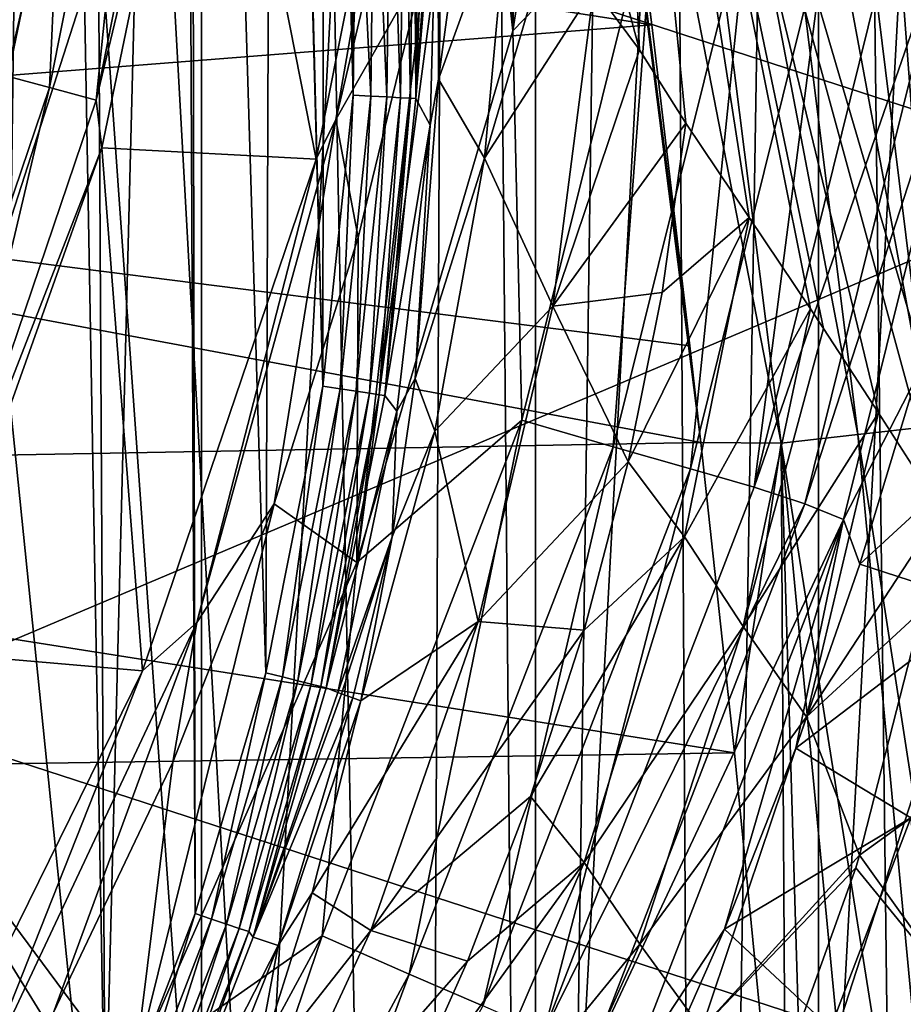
# Model space of a CAD drawing. Header units: metres. Extents: x -25 to 25, y -125 to 22.
# Tile 518 of 552: x 11.62 to 14.4, y -6.02 to -2.93. Entities that reach past the tile are written whole.
import ezdxf

# ---------------------------------------------------------------- set-up
doc = ezdxf.new("R2010")
doc.units = ezdxf.units.M
doc.layers.add('solid_500465_01', color=7, linetype='CONTINUOUS')

msp = doc.modelspace()

# ---------------------------------------------------------------- linework, layer by layer
at = {"layer": 'solid_500465_01'}
for points in [[(11.983196, -0.624809, 3.5), (12.879982, -16.783587, 3.5), (12.320313, 12.226605, 3.5)], [(12.879982, -16.783587, 3.5), (13.007623, 11.486739, 3.5), (12.320313, 12.226605, 3.5)], [(11.003768, 11.614504), (12.193102, 10.359685), (11.003768, -11.614504)], [(12.879982, -16.783587, 3.5), (13.249428, -15.232667, 3.5), (13.007623, 11.486739, 3.5)], [(13.249428, -15.232667, 3.5), (13.616321, 10.756737, 3.5), (13.007623, 11.486739, 3.5)], [(13.249428, -15.232667, 3.5), (13.763131, -13.738783, 3.5), (13.616321, 10.756737, 3.5)], [(13.763131, -13.738783, 3.5), (14.155188, 10.040597, 3.5), (13.616321, 10.756737, 3.5)], [(12.193102, 10.359685), (12.193102, -10.359685), (11.003768, -11.614504)], [(12.193102, 10.359685), (13.243505, 8.977237), (12.193102, -10.359685)], [(13.763131, -13.738783, 3.5), (14.424618, -12.295047, 3.5), (14.155188, 10.040597, 3.5)], [(14.424618, -12.295047, 3.5), (14.629201, 9.341333, 3.5), (14.155188, 10.040597, 3.5)], [(13.243505, 8.977237), (13.243505, -8.977237), (12.193102, -10.359685)], [(13.243505, 8.977237), (14.134912, 7.496452), (13.243505, -8.977237)], [(14.134912, 7.496452), (14.134912, -7.496452), (13.243505, -8.977237)], [(14.134912, 7.496452), (14.863877, 5.920162), (14.134912, -7.496452)], [(14.863877, 5.920162), (14.863877, -5.920162), (14.134912, -7.496452)], [(11.545561, -7.184753, 45), (11.69577, 4.327235, 45), (11.488016, 4.835135, 45)], [(11.545561, -7.184753, 45), (11.889472, -6.475358, 45), (11.69577, 4.327235, 45)], [(11.889472, -6.475358, 45), (11.832277, 3.956644, 45), (11.69577, 4.327235, 45)], [(11.889472, -6.475358, 45), (12.130466, 3.001877, 45), (11.832277, 3.956644, 45)], [(11.889472, -6.475358, 45), (12.173212, -5.737912, 45), (12.130466, 3.001877, 45)], [(12.173212, -5.737912, 45), (12.154638, 2.912107, 45), (12.130466, 3.001877, 45)], [(12.394972, -4.980137, 45), (12.418967, 1.692904, 45), (12.154638, 2.912107, 45)], [(12.173212, -5.737912, 45), (12.394972, -4.980137, 45), (12.154638, 2.912107, 45)], [(13.312747, 2.251854, 43.296837), (13.443379, -1.23502, 43.296837), (13.172638, -2.960141, 43.296837)], [(13.196589, 0, 43.296837), (13.312747, 2.251854, 43.296837), (13.172638, -2.960141, 43.296837)], [(12.394972, -4.980137, 45), (12.57498, -4.078524, 45), (12.418967, 1.692904, 45)], [(12.57498, -4.078524, 45), (12.42658, 1.647831, 45), (12.418967, 1.692904, 45)], [(12.57498, -4.078524, 45), (12.579818, 0.273863, 45), (12.42658, 1.647831, 45)], [(12.57498, -4.078524, 45), (12.670465, -3.162203, 45), (12.579818, 0.273863, 45)], [(12.670465, -3.162203, 45), (12.593438, -0.000086, 45), (12.579818, 0.273863, 45)], [(12.670465, -3.162203, 45), (12.605893, -0.273743, 45), (12.593438, -0.000086, 45)], [(13.150841, -0.941361, 43.296837), (13.196589, 0, 43.296837), (13.172638, -2.960141, 43.296837)], [(12.670465, -3.162203, 45), (12.60778, -0.318001, 45), (12.605893, -0.273743, 45)], [(12.670465, -3.162203, 45), (12.609601, -0.362716, 45), (12.60778, -0.318001, 45)], [(15.01155, -4.144168, 31.904179), (14.398136, -0.348982, 32.101845), (14.541576, -0.325629, 31.8892)], [(12.670465, -3.162203, 45), (12.610953, -0.397132, 45), (12.609601, -0.362716, 45)], [(13.571164, -3.019835, 42.691723), (13.449182, -0.541149, 42.69989), (12.854806, -0.353125, 44.601257)], [(13.427866, -2.826328, 43.06039), (13.571164, -3.019835, 42.691723), (12.854806, -0.353125, 44.601257)], [(14.866213, -4.161043, 32.109669), (14.220705, -0.376596, 32.286507), (14.398136, -0.348982, 32.101845)], [(15.01155, -4.144168, 31.904179), (14.866213, -4.161043, 32.109669), (14.398136, -0.348982, 32.101845)], [(12.670465, -3.162203, 45), (12.644838, -1.278927, 45), (12.610953, -0.397132, 45)], [(14.688702, -4.181439, 32.287735), (14.014528, -0.407767, 32.437752), (14.220705, -0.376596, 32.286507)], [(14.866213, -4.161043, 32.109669), (14.688702, -4.181439, 32.287735), (14.220705, -0.376596, 32.286507)], [(14.484036, -4.204781, 32.433338), (13.785704, -0.441703, 32.551113), (14.014528, -0.407767, 32.437752)], [(14.688702, -4.181439, 32.287735), (14.484036, -4.204781, 32.433338), (14.014528, -0.407767, 32.437752)], [(14.258006, -4.230408, 32.542366), (13.541, -0.477543, 32.623257), (13.785704, -0.441703, 32.551113)], [(14.484036, -4.204781, 32.433338), (14.258006, -4.230408, 32.542366), (13.785704, -0.441703, 32.551113)], [(14.017002, -4.257595, 32.611732), (13.287652, -0.514378, 32.65205), (13.541, -0.477543, 32.623257)], [(14.258006, -4.230408, 32.542366), (14.017002, -4.257595, 32.611732), (13.541, -0.477543, 32.623257)], [(13.287652, -0.514378, 32.65205), (13.764487, -4.255677, 32.639565), (13.729918, -3.950936, 32.640469)], [(14.017002, -4.257595, 32.611732), (13.764487, -4.255677, 32.639565), (13.287652, -0.514378, 32.65205)], [(13.287652, -0.514378, 32.65205), (13.729918, -3.950936, 32.640469), (13.610062, -2.941429, 32.643608)], [(13.287652, -0.514378, 32.65205), (13.610062, -2.941429, 32.643608), (13.509012, -2.13971, 32.646255)], [(13.449182, -0.541149, 42.69989), (14.52132, -4.470275, 40.700783), (14.495533, -4.107884, 40.71426)], [(14.32387, -4.161845, 41.066219), (14.52132, -4.470275, 40.700783), (13.449182, -0.541149, 42.69989)], [(13.449182, -0.541149, 42.69989), (14.495533, -4.107884, 40.71426), (14.38978, -2.702321, 40.771397)], [(14.149998, -3.897236, 41.406319), (14.32387, -4.161845, 41.066219), (13.449182, -0.541149, 42.69989)], [(14.108948, -3.835072, 41.489304), (14.149998, -3.897236, 41.406319), (13.449182, -0.541149, 42.69989)], [(13.916351, -3.547115, 41.894085), (14.108948, -3.835072, 41.489304), (13.449182, -0.541149, 42.69989)], [(13.716849, -3.250342, 42.343105), (13.916351, -3.547115, 41.894085), (13.449182, -0.541149, 42.69989)], [(13.571164, -3.019835, 42.691723), (13.716849, -3.250342, 42.343105), (13.449182, -0.541149, 42.69989)], [(11.983196, -0.624809, 3.5), (11.828755, -2.014678, 3.5), (12.879982, -16.783587, 3.5)], [(13.05045, -1.856901, 43.296837), (13.150841, -0.941361, 43.296837), (13.172638, -2.960141, 43.296837)], [(12.568188, -1.059312, 94.196999), (11.961834, -2.404191, 94.245399), (15.065192, -3.412533, 93.623566)], [(13.452228, -1.150046, 94.042709), (12.568188, -1.059312, 94.196999), (15.065192, -3.412533, 93.623566)], [(14.698791, -1.278006, 93.808205), (13.452228, -1.150046, 94.042709), (15.065192, -3.412533, 93.623566)], [(13.621581, -2.496888, 43.33511), (13.172638, -2.960141, 43.296837), (13.443379, -1.23502, 43.296837)], [(12.670465, -3.162203, 45), (12.678239, -2.166531, 45), (12.644838, -1.278927, 45)], [(7.955161, -4.070229, 94.722885), (11.961834, -2.404191, 94.245399), (8.818165, -1.382751, 94.724113)], [(11.785299, -1.551564, 82.562675), (11.481955, -3.07658, 82.562675), (11.471619, -1.510267, 82.873245)], [(10.887995, -1.565738, 47), (10.554293, -3.099452, 47), (11.888147, -1.634571, 47)], [(11.713964, -3.138747, 82.190041), (11.481955, -3.07658, 82.562675), (11.785299, -1.551564, 82.562675)], [(12.023438, -1.582916, 82.190041), (11.713964, -3.138747, 82.190041), (11.785299, -1.551564, 82.562675)], [(11.860975, -3.178139, 81.773636), (11.713964, -3.138747, 82.190041), (12.023438, -1.582916, 82.190041)], [(12.174334, -1.602781, 81.773636), (11.860975, -3.178139, 81.773636), (12.023438, -1.582916, 82.190041)], [(12.174334, -1.602781, 81.773636), (12.221204, -1.679751, 81.334381), (11.860975, -3.178139, 81.773636)], [(9.238924, -1.732706, 45), (11.888147, -1.634571, 45), (11.554793, -3.238153, 45)], [(10.554293, -3.099452, 47), (11.554793, -3.238153, 47), (11.888147, -1.634571, 47)], [(11.888147, -1.634571, 45), (11.888147, -1.634571, 47), (11.554793, -3.238153, 47)], [(11.888147, -1.634571, 45), (11.554793, -3.238153, 47), (11.554793, -3.238153, 45)], [(12.615368, -3.239076, 43.394829), (12.994409, -1.641576, 43.323002), (12.895417, -2.746621, 43.296837)], [(12.615368, -3.239076, 43.394829), (12.885431, -1.696397, 43.493347), (12.994409, -1.641576, 43.323002)], [(11.860975, -3.178139, 81.773636), (12.221204, -1.679751, 81.334381), (11.878652, -3.328215, 81.334381)], [(11.878652, -3.328215, 81.334381), (12.221204, -1.679751, 81.334381), (12.553771, -3.363768, 43.493347)], [(12.221204, -1.679751, 81.334381), (12.885431, -1.696397, 43.493347), (12.553771, -3.363768, 43.493347)], [(12.615368, -3.239076, 43.394829), (12.553771, -3.363768, 43.493347), (12.885431, -1.696397, 43.493347)], [(13.05045, -1.856901, 43.296837), (13.172638, -2.960141, 43.296837), (12.681379, -4.632948, 43.296837)], [(12.895417, -2.746621, 43.296837), (13.05045, -1.856901, 43.296837), (12.681379, -4.632948, 43.296837)], [(11.362273, -2.212206, 3.536217), (11.513282, -3.381541, 3.5), (11.828755, -2.014678, 3.5)], [(11.828755, -2.014678, 3.5), (11.513282, -3.381541, 3.5), (12.879982, -16.783587, 3.5)], [(13.509012, -2.13971, 32.646255), (13.610062, -2.941429, 32.643608), (9.102419, -2.241123, 32.761646)], [(12.670465, -3.162203, 45), (12.680944, -2.241802, 45), (12.678239, -2.166531, 45)], [(13.610062, -2.941429, 32.643608), (8.766585, -3.322288, 32.770439), (9.102419, -2.241123, 32.761646)], [(12.725515, -3.165354, 44.992249), (12.680944, -2.241802, 45), (12.670465, -3.162203, 45)], [(12.725515, -3.165354, 44.992249), (12.736465, -2.239879, 44.99213), (12.680944, -2.241802, 45)], [(12.725515, -3.165354, 44.992249), (12.776298, -3.168275, 44.969597), (12.736465, -2.239879, 44.99213)], [(12.776298, -3.168275, 44.969597), (12.787617, -2.238106, 44.969139), (12.736465, -2.239879, 44.99213)], [(12.776298, -3.168275, 44.969597), (12.818877, -3.170724, 44.933796), (12.787617, -2.238106, 44.969139)], [(12.818877, -3.170724, 44.933796), (12.830373, -2.236625, 44.932835), (12.787617, -2.238106, 44.969139)], [(12.818877, -3.170724, 44.933796), (12.849952, -3.172511, 44.887627), (12.830373, -2.236625, 44.932835)], [(12.849952, -3.172511, 44.887627), (12.861368, -2.235551, 44.886078), (12.830373, -2.236625, 44.932835)], [(12.849952, -3.172511, 44.887627), (12.867115, -3.173509, 44.834663), (12.861368, -2.235551, 44.886078)], [(12.861368, -2.235551, 44.886078), (12.867115, -3.173509, 44.834663), (12.878158, -2.234969, 44.832546)], [(12.867115, -3.173509, 44.834663), (12.901796, -2.237246, 44.708611), (12.878158, -2.234969, 44.832546)], [(12.867115, -3.173509, 44.834663), (12.931355, -2.239153, 44.586185), (12.901796, -2.237246, 44.708611)], [(12.867115, -3.173509, 44.834663), (12.936113, -2.345145, 44.581005), (12.931355, -2.239153, 44.586185)], [(12.867115, -3.173509, 44.834663), (12.91246, -3.25652, 44.609104), (12.936113, -2.345145, 44.581005)], [(12.91246, -3.25652, 44.609104), (12.93853, -3.111953, 44.540295), (12.936113, -2.345145, 44.581005)], [(12.936113, -2.345145, 44.581005), (12.93853, -3.111953, 44.540295), (13.041877, -2.348301, 44.202461)], [(12.93853, -3.111953, 44.540295), (13.162424, -2.495878, 43.818535), (13.041877, -2.348301, 44.202461)], [(7.955161, -4.070229, 94.722885), (11.095569, -5.090609, 94.244316), (11.961834, -2.404191, 94.245399)], [(11.095569, -5.090609, 94.244316), (15.065192, -3.412533, 93.623566), (11.961834, -2.404191, 94.245399)], [(12.93853, -3.111953, 44.540295), (13.083839, -3.360368, 44.04409), (13.162424, -2.495878, 43.818535)], [(13.083839, -3.360368, 44.04409), (13.291844, -2.651783, 43.435123), (13.162424, -2.495878, 43.818535)], [(13.621581, -2.496888, 43.33511), (13.201013, -4.185627, 43.336712), (13.172638, -2.960141, 43.296837)], [(13.488744, -4.268935, 43.441185), (13.201013, -4.185627, 43.336712), (13.621581, -2.496888, 43.33511)], [(13.917683, -2.542454, 43.439548), (13.488744, -4.268935, 43.441185), (13.621581, -2.496888, 43.33511)], [(13.731557, -4.33876, 43.609158), (13.488744, -4.268935, 43.441185), (13.917683, -2.542454, 43.439548)], [(14.167515, -2.580402, 43.607491), (13.731557, -4.33876, 43.609158), (13.917683, -2.542454, 43.439548)], [(13.932205, -4.396506, 43.835411), (13.731557, -4.33876, 43.609158), (14.167515, -2.580402, 43.607491)], [(14.373972, -2.611841, 43.833717), (13.932205, -4.396506, 43.835411), (14.167515, -2.580402, 43.607491)], [(14.538863, -2.643878, 44.113014), (13.932205, -4.396506, 43.835411), (14.373972, -2.611841, 43.833717)], [(13.083839, -3.360368, 44.04409), (13.427866, -2.826328, 43.06039), (13.291844, -2.651783, 43.435123)], [(14.538863, -2.643878, 44.113014), (14.091819, -4.448728, 44.114727), (13.932205, -4.396506, 43.835411)], [(14.664956, -2.678289, 44.440159), (14.091819, -4.448728, 44.114727), (14.538863, -2.643878, 44.113014)], [(14.664956, -2.678289, 44.440159), (14.212965, -4.4974, 44.441883), (14.091819, -4.448728, 44.114727)], [(14.664956, -2.678289, 44.440159), (14.442414, -4.051754, 44.796867), (14.212965, -4.4974, 44.441883)], [(15.791457, -2.846858, 37.831375), (14.38978, -2.702321, 40.771397), (14.495533, -4.107884, 40.71426)], [(12.615368, -3.239076, 43.394829), (12.895417, -2.746621, 43.296837), (12.685741, -3.610521, 43.296837)], [(12.685741, -3.610521, 43.296837), (12.895417, -2.746621, 43.296837), (12.681379, -4.632948, 43.296837)], [(13.083839, -3.360368, 44.04409), (13.298643, -3.82676, 43.376717), (13.427866, -2.826328, 43.06039)], [(13.298643, -3.82676, 43.376717), (13.571164, -3.019835, 42.691723), (13.427866, -2.826328, 43.06039)], [(13.610062, -2.941429, 32.643608), (13.729918, -3.950936, 32.640469), (8.766585, -3.322288, 32.770439)], [(13.201013, -4.185627, 43.336712), (12.681379, -4.632948, 43.296837), (13.172638, -2.960141, 43.296837)], [(13.298643, -3.82676, 43.376717), (13.716849, -3.250342, 42.343105), (13.571164, -3.019835, 42.691723)], [(11.713964, -3.138747, 82.190041), (11.204061, -4.640874, 82.190041), (11.481955, -3.07658, 82.562675)], [(12.93853, -3.111953, 44.540295), (12.865304, -4.05379, 44.485748), (13.083839, -3.360368, 44.04409)], [(12.91246, -3.25652, 44.609104), (12.865304, -4.05379, 44.485748), (12.93853, -3.111953, 44.540295)], [(11.344673, -4.699117, 81.773636), (11.204061, -4.640874, 82.190041), (11.713964, -3.138747, 82.190041)], [(11.860975, -3.178139, 81.773636), (11.344673, -4.699117, 81.773636), (11.713964, -3.138747, 82.190041)], [(11.860975, -3.178139, 81.773636), (11.878652, -3.328215, 81.334381), (11.344673, -4.699117, 81.773636)], [(12.629064, -4.086686, 44.992374), (12.670465, -3.162203, 45), (12.57498, -4.078524, 45)], [(12.629064, -4.086686, 44.992374), (12.725515, -3.165354, 44.992249), (12.670465, -3.162203, 45)], [(12.629064, -4.086686, 44.992374), (12.679018, -4.094253, 44.970085), (12.725515, -3.165354, 44.992249)], [(12.679018, -4.094253, 44.970085), (12.776298, -3.168275, 44.969597), (12.725515, -3.165354, 44.992249)], [(12.679018, -4.094253, 44.970085), (12.721041, -4.100618, 44.934826), (12.776298, -3.168275, 44.969597)], [(12.721041, -4.100618, 44.934826), (12.818877, -3.170724, 44.933796), (12.776298, -3.168275, 44.969597)], [(12.721041, -4.100618, 44.934826), (12.751929, -4.105297, 44.88929), (12.818877, -3.170724, 44.933796)], [(12.751929, -4.105297, 44.88929), (12.849952, -3.172511, 44.887627), (12.818877, -3.170724, 44.933796)], [(12.751929, -4.105297, 44.88929), (12.769323, -4.107951, 44.836945), (12.849952, -3.172511, 44.887627)], [(12.849952, -3.172511, 44.887627), (12.769323, -4.107951, 44.836945), (12.867115, -3.173509, 44.834663)], [(12.867115, -3.173509, 44.834663), (12.769323, -4.107951, 44.836945), (12.91246, -3.25652, 44.609104)], [(12.177922, -4.82158, 43.323002), (12.615368, -3.239076, 43.394829), (12.421422, -4.448601, 43.296837)], [(12.177922, -4.82158, 43.323002), (12.553771, -3.363768, 43.493347), (12.615368, -3.239076, 43.394829)], [(12.615368, -3.239076, 43.394829), (12.685741, -3.610521, 43.296837), (12.421422, -4.448601, 43.296837)], [(13.298643, -3.82676, 43.376717), (13.641991, -3.784053, 42.54718), (13.716849, -3.250342, 42.343105)], [(13.641991, -3.784053, 42.54718), (13.916351, -3.547115, 41.894085), (13.716849, -3.250342, 42.343105)], [(12.769323, -4.107951, 44.836945), (12.807509, -4.156633, 44.639927), (12.91246, -3.25652, 44.609104)], [(12.807509, -4.156633, 44.639927), (12.865304, -4.05379, 44.485748), (12.91246, -3.25652, 44.609104)], [(13.764487, -4.255677, 32.639565), (8.301502, -4.354505, 32.782616), (8.766585, -3.322288, 32.770439)], [(13.729918, -3.950936, 32.640469), (13.764487, -4.255677, 32.639565), (8.766585, -3.322288, 32.770439)], [(11.314825, -4.914683, 81.334381), (11.878652, -3.328215, 81.334381), (12.007312, -4.973585, 43.493347)], [(11.344673, -4.699117, 81.773636), (11.878652, -3.328215, 81.334381), (11.314825, -4.914683, 81.334381)], [(11.878652, -3.328215, 81.334381), (12.553771, -3.363768, 43.493347), (12.007312, -4.973585, 43.493347)], [(12.177922, -4.82158, 43.323002), (12.007312, -4.973585, 43.493347), (12.553771, -3.363768, 43.493347)], [(12.865304, -4.05379, 44.485748), (12.926677, -4.220263, 44.245701), (13.083839, -3.360368, 44.04409)], [(13.083839, -3.360368, 44.04409), (12.926677, -4.220263, 44.245701), (13.298643, -3.82676, 43.376717)], [(11.513282, -3.381541, 3.5), (11.040446, -4.699553, 3.5), (12.879982, -16.783587, 3.5)], [(11.095569, -5.090609, 94.244316), (14.195746, -6.097918, 93.622917), (15.065192, -3.412533, 93.623566)], [(14.195746, -6.097918, 93.622917), (17.292538, -7.016636, 92.855782), (15.065192, -3.412533, 93.623566)], [(13.535147, -4.316402, 42.740582), (13.712904, -4.552559, 42.324001), (13.916351, -3.547115, 41.894085)], [(13.641991, -3.784053, 42.54718), (13.535147, -4.316402, 42.740582), (13.916351, -3.547115, 41.894085)], [(13.712904, -4.552559, 42.324001), (14.108948, -3.835072, 41.489304), (13.916351, -3.547115, 41.894085)], [(12.421422, -4.448601, 43.296837), (12.685741, -3.610521, 43.296837), (12.681379, -4.632948, 43.296837)], [(13.298643, -3.82676, 43.376717), (13.535147, -4.316402, 42.740582), (13.641991, -3.784053, 42.54718)], [(12.926677, -4.220263, 44.245701), (13.063209, -4.818599, 43.657936), (13.298643, -3.82676, 43.376717)], [(13.298643, -3.82676, 43.376717), (13.063209, -4.818599, 43.657936), (13.535147, -4.316402, 42.740582)], [(13.897147, -4.83496, 41.91671), (14.108948, -3.835072, 41.489304), (13.712904, -4.552559, 42.324001)], [(13.897147, -4.83496, 41.91671), (14.149998, -3.897236, 41.406319), (14.108948, -3.835072, 41.489304)], [(13.897147, -4.83496, 41.91671), (14.32387, -4.161845, 41.066219), (14.149998, -3.897236, 41.406319)], [(12.865304, -4.05379, 44.485748), (12.792735, -4.552828, 44.454903), (12.926677, -4.220263, 44.245701)], [(12.807509, -4.156633, 44.639927), (12.792735, -4.552828, 44.454903), (12.865304, -4.05379, 44.485748)], [(14.212965, -4.4974, 44.441883), (14.442414, -4.051754, 44.796867), (14.264886, -4.638204, 44.796867)], [(14.863816, -4.087583, 47.890743), (14.264886, -4.638204, 44.796867), (14.442414, -4.051754, 44.796867)], [(12.447591, -4.993233, 44.992512), (12.57498, -4.078524, 45), (12.394972, -4.980137, 45)], [(12.447591, -4.993233, 44.992512), (12.629064, -4.086686, 44.992374), (12.57498, -4.078524, 45)], [(12.447591, -4.993233, 44.992512), (12.496268, -5.005348, 44.9706), (12.629064, -4.086686, 44.992374)], [(12.496268, -5.005348, 44.9706), (12.679018, -4.094253, 44.970085), (12.629064, -4.086686, 44.992374)], [(14.863816, -4.087583, 47.890743), (14.656275, -4.765556, 47.890957), (14.264886, -4.638204, 44.796867)], [(12.496268, -5.005348, 44.9706), (12.537358, -5.015575, 44.935913), (12.679018, -4.094253, 44.970085)], [(12.537358, -5.015575, 44.935913), (12.721041, -4.100618, 44.934826), (12.679018, -4.094253, 44.970085)], [(12.537358, -5.015575, 44.935913), (12.567783, -5.023147, 44.891041), (12.721041, -4.100618, 44.934826)], [(12.567783, -5.023147, 44.891041), (12.751929, -4.105297, 44.88929), (12.721041, -4.100618, 44.934826)], [(12.567783, -5.023147, 44.891041), (12.58525, -5.027495, 44.839352), (12.751929, -4.105297, 44.88929)], [(12.751929, -4.105297, 44.88929), (12.58525, -5.027495, 44.839352), (12.769323, -4.107951, 44.836945)], [(12.769323, -4.107951, 44.836945), (12.58525, -5.027495, 44.839352), (12.807509, -4.156633, 44.639927)], [(12.58525, -5.027495, 44.839352), (12.622138, -5.041938, 44.672379), (12.807509, -4.156633, 44.639927)], [(12.622138, -5.041938, 44.672379), (12.792735, -4.552828, 44.454903), (12.807509, -4.156633, 44.639927)], [(14.096781, -5.118785, 41.504761), (14.32387, -4.161845, 41.066219), (13.897147, -4.83496, 41.91671)], [(14.096781, -5.118785, 41.504761), (14.52132, -4.470275, 40.700783), (14.32387, -4.161845, 41.066219)], [(13.201013, -4.185627, 43.336712), (12.57196, -5.80828, 43.338192), (12.681379, -4.632948, 43.296837)], [(12.846534, -5.927938, 43.442703), (12.57196, -5.80828, 43.338192), (13.201013, -4.185627, 43.336712)], [(13.488744, -4.268935, 43.441185), (12.846534, -5.927938, 43.442703), (13.201013, -4.185627, 43.336712)], [(14.843496, -8.022092, 32.429546), (14.258006, -4.230408, 32.542366), (14.484036, -4.204781, 32.433338)], [(12.926677, -4.220263, 44.245701), (12.693714, -5.06847, 44.422112), (13.063209, -4.818599, 43.657936)], [(12.792735, -4.552828, 44.454903), (12.693714, -5.06847, 44.422112), (12.926677, -4.220263, 44.245701)], [(14.619602, -8.040641, 32.535458), (14.017002, -4.257595, 32.611732), (14.258006, -4.230408, 32.542366)], [(14.843496, -8.022092, 32.429546), (14.619602, -8.040641, 32.535458), (14.258006, -4.230408, 32.542366)], [(13.764487, -4.255677, 32.639565), (13.870215, -5.232128, 32.636795), (8.301502, -4.354505, 32.782616)], [(13.078283, -6.028468, 43.610703), (12.846534, -5.927938, 43.442703), (13.488744, -4.268935, 43.441185)], [(13.731557, -4.33876, 43.609158), (13.078283, -6.028468, 43.610703), (13.488744, -4.268935, 43.441185)], [(14.017002, -4.257595, 32.611732), (13.870215, -5.232128, 32.636795), (13.764487, -4.255677, 32.639565)], [(14.017002, -4.257595, 32.611732), (14.03231, -6.890312, 32.632549), (13.870215, -5.232128, 32.636795)], [(14.017002, -4.257595, 32.611732), (14.129458, -8.009578, 32.630009), (14.03231, -6.890312, 32.632549)], [(14.381354, -8.060283, 32.60284), (14.129458, -8.009578, 32.630009), (14.017002, -4.257595, 32.611732)], [(14.619602, -8.040641, 32.535458), (14.381354, -8.060283, 32.60284), (14.017002, -4.257595, 32.611732)], [(13.063209, -4.818599, 43.657936), (13.397071, -4.84559, 42.92284), (13.535147, -4.316402, 42.740582)], [(13.535147, -4.316402, 42.740582), (13.397071, -4.84559, 42.92284), (13.712904, -4.552559, 42.324001)], [(13.870215, -5.232128, 32.636795), (7.716636, -5.323924, 32.797932), (8.301502, -4.354505, 32.782616)], [(13.269788, -6.111555, 43.836979), (13.078283, -6.028468, 43.610703), (13.731557, -4.33876, 43.609158)], [(13.932205, -4.396506, 43.835411), (13.269788, -6.111555, 43.836979), (13.731557, -4.33876, 43.609158)], [(14.091819, -4.448728, 44.114727), (13.269788, -6.111555, 43.836979), (13.932205, -4.396506, 43.835411)], [(12.421422, -4.448601, 43.296837), (12.681379, -4.632948, 43.296837), (11.983222, -6.220685, 43.296837)], [(12.102461, -5.26086, 43.296837), (12.421422, -4.448601, 43.296837), (11.983222, -6.220685, 43.296837)], [(12.177922, -4.82158, 43.323002), (12.421422, -4.448601, 43.296837), (12.102461, -5.26086, 43.296837)], [(14.091819, -4.448728, 44.114727), (13.421665, -6.18315, 44.11631), (13.269788, -6.111555, 43.836979)], [(14.212965, -4.4974, 44.441883), (13.421665, -6.18315, 44.11631), (14.091819, -4.448728, 44.114727)], [(14.096781, -5.118785, 41.504761), (14.461282, -4.782854, 40.835304), (14.52132, -4.470275, 40.700783)], [(14.212965, -4.4974, 44.441883), (13.536272, -6.245412, 44.443481), (13.421665, -6.18315, 44.11631)], [(14.212965, -4.4974, 44.441883), (13.838815, -5.78683, 44.796867), (13.536272, -6.245412, 44.443481)], [(14.212965, -4.4974, 44.441883), (14.063569, -5.216901, 44.796867), (13.838815, -5.78683, 44.796867)], [(14.212965, -4.4974, 44.441883), (14.264886, -4.638204, 44.796867), (14.063569, -5.216901, 44.796867)], [(12.633584, -5.046165, 44.629021), (12.792735, -4.552828, 44.454903), (12.622138, -5.041938, 44.672379)], [(12.633584, -5.046165, 44.629021), (12.669085, -5.058806, 44.510078), (12.792735, -4.552828, 44.454903)], [(12.669085, -5.058806, 44.510078), (12.693714, -5.06847, 44.422112), (12.792735, -4.552828, 44.454903)], [(13.228541, -5.369877, 43.093464), (13.396749, -5.576868, 42.697929), (13.712904, -4.552559, 42.324001)], [(13.397071, -4.84559, 42.92284), (13.228541, -5.369877, 43.093464), (13.712904, -4.552559, 42.324001)], [(13.897147, -4.83496, 41.91671), (13.712904, -4.552559, 42.324001), (13.396749, -5.576868, 42.697929)], [(12.57196, -5.80828, 43.338192), (11.983222, -6.220685, 43.296837), (12.681379, -4.632948, 43.296837)], [(14.656275, -4.765556, 47.890957), (14.063569, -5.216901, 44.796867), (14.264886, -4.638204, 44.796867)], [(11.040446, -4.699553, 3.5), (10.448029, -17.403688, 3.5), (12.879982, -16.783587, 3.5)], [(14.656275, -4.765556, 47.890957), (14.425303, -5.436397, 47.890739), (14.063569, -5.216901, 44.796867)], [(14.096781, -5.118785, 41.504761), (14.263742, -5.553954, 41.157349), (14.461282, -4.782854, 40.835304)], [(14.263742, -5.553954, 41.157349), (14.789624, -5.174111, 40.223518), (14.461282, -4.782854, 40.835304)], [(11.477591, -6.309859, 43.323002), (12.177922, -4.82158, 43.323002), (11.727418, -6.049149, 43.296837)], [(11.477591, -6.309859, 43.323002), (12.007312, -4.973585, 43.493347), (12.177922, -4.82158, 43.323002)], [(12.177922, -4.82158, 43.323002), (12.102461, -5.26086, 43.296837), (11.727418, -6.049149, 43.296837)], [(12.541394, -5.672429, 44.385586), (12.725578, -5.79089, 43.901352), (13.063209, -4.818599, 43.657936)], [(12.693714, -5.06847, 44.422112), (12.541394, -5.672429, 44.385586), (13.063209, -4.818599, 43.657936)], [(13.063209, -4.818599, 43.657936), (12.725578, -5.79089, 43.901352), (13.397071, -4.84559, 42.92284)], [(12.725578, -5.79089, 43.901352), (13.228541, -5.369877, 43.093464), (13.397071, -4.84559, 42.92284)], [(13.572565, -5.833658, 42.299934), (13.897147, -4.83496, 41.91671), (13.396749, -5.576868, 42.697929)], [(14.096781, -5.118785, 41.504761), (13.897147, -4.83496, 41.91671), (13.572565, -5.833658, 42.299934)], [(11.314825, -4.914683, 81.334381), (12.007312, -4.973585, 43.493347), (11.255405, -6.498303, 43.493347)], [(11.477591, -6.309859, 43.323002), (11.255405, -6.498303, 43.493347), (12.007312, -4.973585, 43.493347)], [(12.22422, -5.755053, 44.992626), (12.394972, -4.980137, 45), (12.173212, -5.737912, 45)], [(12.22422, -5.755053, 44.992626), (12.447591, -4.993233, 44.992512), (12.394972, -4.980137, 45)], [(12.22422, -5.755053, 44.992626), (12.271441, -5.771001, 44.971046), (12.447591, -4.993233, 44.992512)], [(12.271441, -5.771001, 44.971046), (12.496268, -5.005348, 44.9706), (12.447591, -4.993233, 44.992512)], [(12.271441, -5.771001, 44.971046), (12.311419, -5.784504, 44.936855), (12.496268, -5.005348, 44.9706)], [(12.311419, -5.784504, 44.936855), (12.537358, -5.015575, 44.935913), (12.496268, -5.005348, 44.9706)], [(12.311419, -5.784504, 44.936855), (12.341208, -5.794566, 44.89257), (12.537358, -5.015575, 44.935913)], [(12.341208, -5.794566, 44.89257), (12.567783, -5.023147, 44.891041), (12.537358, -5.015575, 44.935913)], [(12.341208, -5.794566, 44.89257), (12.354864, -5.811491, 44.841488), (12.567783, -5.023147, 44.891041)], [(12.567783, -5.023147, 44.891041), (12.354864, -5.811491, 44.841488), (12.58525, -5.027495, 44.839352)], [(12.354864, -5.811491, 44.841488), (12.622138, -5.041938, 44.672379), (12.58525, -5.027495, 44.839352)], [(12.354864, -5.811491, 44.841488), (12.633584, -5.046165, 44.629021), (12.622138, -5.041938, 44.672379)], [(12.354864, -5.811491, 44.841488), (12.669085, -5.058806, 44.510078), (12.633584, -5.046165, 44.629021)], [(12.354864, -5.811491, 44.841488), (12.433822, -5.837896, 44.539654), (12.669085, -5.058806, 44.510078)], [(12.433822, -5.837896, 44.539654), (12.693714, -5.06847, 44.422112), (12.669085, -5.058806, 44.510078)], [(12.433822, -5.837896, 44.539654), (12.541394, -5.672429, 44.385586), (12.693714, -5.06847, 44.422112)], [(13.203122, -7.931178, 93.679199), (14.195746, -6.097918, 93.622917), (11.095569, -5.090609, 94.244316)], [(12.642586, -7.605725, 93.808243), (13.203122, -7.931178, 93.679199), (11.095569, -5.090609, 94.244316)], [(11.559, -6.9766, 94.042717), (12.642586, -7.605725, 93.808243), (11.095569, -5.090609, 94.244316)], [(13.766401, -6.100267, 41.892365), (14.096781, -5.118785, 41.504761), (13.572565, -5.833658, 42.299934)], [(13.766401, -6.100267, 41.892365), (14.263742, -5.553954, 41.157349), (14.096781, -5.118785, 41.504761)], [(14.263742, -5.553954, 41.157349), (14.572311, -5.985643, 40.568462), (14.789624, -5.174111, 40.223518)], [(13.870215, -5.232128, 32.636795), (14.03231, -6.890312, 32.632549), (7.716636, -5.323924, 32.797932)], [(14.425303, -5.436397, 47.890739), (13.838815, -5.78683, 44.796867), (14.063569, -5.216901, 44.796867)], [(11.727418, -6.049149, 43.296837), (12.102461, -5.26086, 43.296837), (11.983222, -6.220685, 43.296837)], [(14.03231, -6.890312, 32.632549), (7.017969, -6.21488, 32.816227), (7.716636, -5.323924, 32.797932)], [(12.725578, -5.79089, 43.901352), (13.030338, -5.887541, 43.251972), (13.228541, -5.369877, 43.093464)], [(13.228541, -5.369877, 43.093464), (13.030338, -5.887541, 43.251972), (13.396749, -5.576868, 42.697929)], [(14.425303, -5.436397, 47.890739), (14.171777, -6.098571, 47.890503), (13.838815, -5.78683, 44.796867)], [(14.425303, -5.436397, 47.890739), (14.490635, -6.397708, 50.994236), (14.171777, -6.098571, 47.890503)], [(13.766401, -6.100267, 41.892365), (14.251524, -5.593926, 41.173649), (14.263742, -5.553954, 41.157349)], [(14.263742, -5.553954, 41.157349), (14.251524, -5.593926, 41.173649), (14.572311, -5.985643, 40.568462)], [(12.803243, -6.396871, 43.397884), (12.966564, -6.575613, 43.024303), (13.396749, -5.576868, 42.697929)], [(13.030338, -5.887541, 43.251972), (12.803243, -6.396871, 43.397884), (13.396749, -5.576868, 42.697929)], [(13.572565, -5.833658, 42.299934), (13.396749, -5.576868, 42.697929), (12.966564, -6.575613, 43.024303)], [(13.766401, -6.100267, 41.892365), (13.966185, -6.390762, 41.49033), (14.251524, -5.593926, 41.173649)], [(13.966185, -6.390762, 41.49033), (14.572311, -5.985643, 40.568462), (14.251524, -5.593926, 41.173649)], [(12.541394, -5.672429, 44.385586), (12.355503, -6.262352, 44.348812), (12.725578, -5.79089, 43.901352)], [(12.433822, -5.837896, 44.539654), (12.355503, -6.262352, 44.348812), (12.541394, -5.672429, 44.385586)], [(11.938516, -6.496505, 44.992737), (12.173212, -5.737912, 45), (11.889472, -6.475358, 45)], [(11.938516, -6.496505, 44.992737), (12.22422, -5.755053, 44.992626), (12.173212, -5.737912, 45)], [(11.938516, -6.496505, 44.992737), (11.983953, -6.516207, 44.971481), (12.22422, -5.755053, 44.992626)], [(11.983953, -6.516207, 44.971481), (12.271441, -5.771001, 44.971046), (12.22422, -5.755053, 44.992626)], [(11.983953, -6.516207, 44.971481), (12.022533, -6.532935, 44.937771), (12.271441, -5.771001, 44.971046)], [(12.022533, -6.532935, 44.937771), (12.311419, -5.784504, 44.936855), (12.271441, -5.771001, 44.971046)], [(12.022533, -6.532935, 44.937771), (12.051455, -6.545475, 44.894058), (12.311419, -5.784504, 44.936855)], [(12.051455, -6.545475, 44.894058), (12.341208, -5.794566, 44.89257), (12.311419, -5.784504, 44.936855)], [(12.725578, -5.79089, 43.901352), (12.29003, -6.732658, 44.104359), (13.030338, -5.887541, 43.251972)], [(12.355503, -6.262352, 44.348812), (12.29003, -6.732658, 44.104359), (12.725578, -5.79089, 43.901352)], [(13.536272, -6.245412, 44.443481), (13.838815, -5.78683, 44.796867), (13.590977, -6.347072, 44.796867)], [(14.171777, -6.098571, 47.890503), (13.590977, -6.347072, 44.796867), (13.838815, -5.78683, 44.796867)], [(12.57196, -5.80828, 43.338192), (11.744357, -7.339224, 43.339535), (11.983222, -6.220685, 43.296837)], [(12.001207, -7.493233, 43.444073), (11.744357, -7.339224, 43.339535), (12.57196, -5.80828, 43.338192)], [(12.846534, -5.927938, 43.442703), (12.001207, -7.493233, 43.444073), (12.57196, -5.80828, 43.338192)], [(12.051455, -6.545475, 44.894058), (12.064049, -6.563424, 44.843544), (12.341208, -5.794566, 44.89257)], [(12.341208, -5.794566, 44.89257), (12.064049, -6.563424, 44.843544), (12.354864, -5.811491, 44.841488)], [(12.354864, -5.811491, 44.841488), (12.064049, -6.563424, 44.843544), (12.433822, -5.837896, 44.539654)], [(12.064049, -6.563424, 44.843544), (12.135861, -6.592514, 44.568378), (12.433822, -5.837896, 44.539654)], [(12.135861, -6.592514, 44.568378), (12.355503, -6.262352, 44.348812), (12.433822, -5.837896, 44.539654)], [(13.137913, -6.80621, 42.638573), (13.572565, -5.833658, 42.299934), (12.966564, -6.575613, 43.024303)], [(13.766401, -6.100267, 41.892365), (13.572565, -5.833658, 42.299934), (13.137913, -6.80621, 42.638573)], [(12.29003, -6.732658, 44.104359), (12.803243, -6.396871, 43.397884), (13.030338, -5.887541, 43.251972)], [(12.218031, -7.622786, 43.612099), (12.001207, -7.493233, 43.444073), (12.846534, -5.927938, 43.442703)], [(13.078283, -6.028468, 43.610703), (12.218031, -7.622786, 43.612099), (12.846534, -5.927938, 43.442703)], [(14.517743, -6.725707, 1.5), (14.134912, -7.496452), (14.863877, -5.920162)], [(13.966185, -6.390762, 41.49033), (14.273748, -6.774068, 40.904751), (14.572311, -5.985643, 40.568462)], [(14.273748, -6.774068, 40.904751), (14.877379, -6.390188, 39.986221), (14.572311, -5.985643, 40.568462)]]:
    msp.add_3dface(points, dxfattribs=at)

doc.saveas('drawing.dxf')
